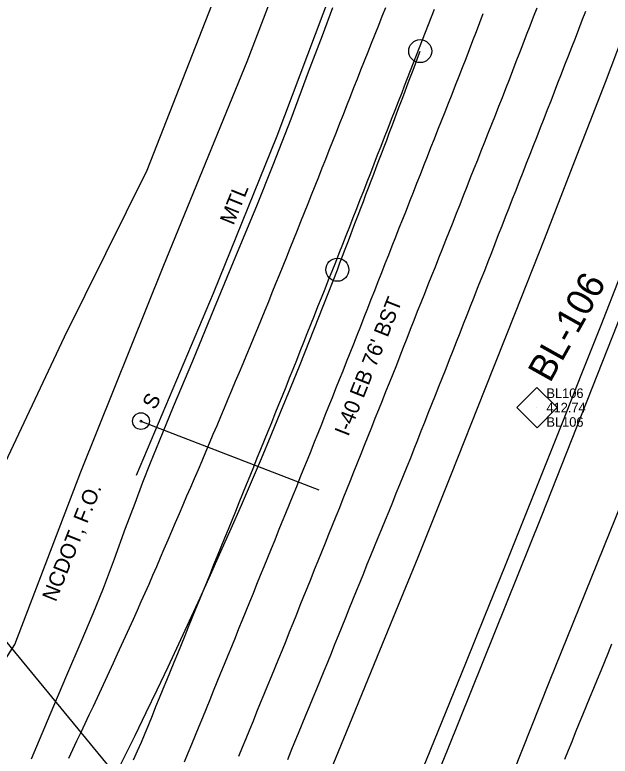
# Model space of a CAD drawing. Extents: x 2074109 to 2077820, y 741079 to 746031.
# Drawn here: x 2076087.4 to 2076242.7, y 744709.8 to 744903 of the extents above; entities that cross this region are included whole.
import ezdxf

# ---------------------------------------------------------------- set-up
doc = ezdxf.new("R2010")
doc.units = 0
for name, color, linetype in [('CTL Secondary Horizontal and Vertical CELL', 7, 'Continuous'), ('CTL Secondary Horizontal and Vertical Cogo Comment', 7, 'Continuous'), ('CTL Secondary Horizontal and Vertical Cogo Elevation', 7, 'Continuous'), ('CTL Secondary Horizontal and Vertical Cogo Number', 7, 'Continuous'), ('Exist Guardrail', 7, 'Continuous'), ('Exist Guardrail Cable Guide Rail', 7, 'Continuous'), ('Exist Guardrail Text', 7, 'Continuous'), ('Exist Horizontal Alignment', 7, 'Continuous'), ('Exist Horizontal Alignment Point', 7, 'Continuous'), ('Exist Horizontal Baseline Alignment Station Label', 7, 'Continuous'), ('Exist Other Culture Sign', 7, 'Continuous'), ('Exist Other Culture Sign Text', 7, 'Continuous'), ('Exist Roads EOP', 7, 'Continuous'), ('Exist Roads EOP Text', 7, 'Continuous'), ('Exist Roads EOT', 7, 'Continuous'), ('Exist Structure Minor Pipes RCP 48 Inch', 7, 'Continuous'), ('Exist Utilities Telephone UG FO SUE LOS B', 7, 'Continuous'), ('Exist Utilities Telephone UG FO SUE LOS B Text', 7, 'Continuous'), ('Exist Vegetation Woods Line', 7, 'Continuous')]:
    doc.layers.add(name, color=color, linetype=linetype)

msp = doc.modelspace()

# ---------------------------------------------------------------- linework, layer by layer
at = {"layer": 'CTL Secondary Horizontal and Vertical CELL'}
msp.add_line((2076223.56, 744800.67), (2076223.56, 744800.67), dxfattribs=at)
msp.add_lwpolyline([(2076218.35, 744800.68), (2076223.59, 744805.92), (2076228.84, 744800.67), (2076223.6, 744795.43)], close=True, dxfattribs=at)
at = {"layer": 'Exist Guardrail'}
msp.add_lwpolyline([(2076119.18, 744783.06), (2076139.25, 744830.46), (2076155.82, 744871.54), (2076169.82, 744908.71), (2076176.07, 744924.79)], dxfattribs=at)
at = {"layer": 'Exist Guardrail Cable Guide Rail'}
msp.add_lwpolyline([(2076157.81, 744608.48), (2076182.17, 744667.13), (2076200.46, 744711.79), (2076224.74, 744772.31), (2076248.56, 744832.55), (2076283.35, 744922.09), (2076306.06, 744981.77), (2076321.31, 745022.08)], dxfattribs=at)
at = {"layer": 'Exist Horizontal Alignment'}
for centre, radius, start, end in [((2065746.77, 748969.72), 11283.45, 330.581241, 339.398504), ((2065631.25, 748863.84), 11283.45, 339.089123, 339.398504), ((2074798.58, 745361.18), 1469.76, 306.18995, 339.08912)]:
    msp.add_arc(centre, radius, start, end, dxfattribs=at)
at = {"layer": 'Exist Horizontal Alignment Point'}
for centre in [(2076193.13, 744893.58), (2076171.54, 744836.6)]:
    msp.add_circle(centre, 3, dxfattribs=at)
at = {"layer": 'Exist Other Culture Sign'}
msp.add_line((2076120.32, 744797.15), (2076166.71, 744779.26), dxfattribs=at)
for radius in [2.18, 0.24]:
    msp.add_circle((2076120.32, 744797.15), radius, dxfattribs=at)
at = {"layer": 'Exist Roads EOP'}
for points in [[(2076301.38, 744917.71), (2076290.05, 744888.4), (2076279.13, 744860.68), (2076268.89, 744834.6), (2076259.62, 744810.96), (2076250.46, 744787.8), (2076239.27, 744760.09), (2076226.77, 744729.15), (2076214.82, 744699.23), (2076203.77, 744671.9), (2076194.71, 744649.77), (2076186.11, 744628.98), (2076176.93, 744607.21), (2076166.52, 744582.37), (2076156.08, 744557.21), (2076146.17, 744533.97), (2076137.36, 744513.8), (2076127.55, 744490.96), (2076117.74, 744468.19), (2076107.5, 744444.68), (2076097.57, 744422.1), (2076087.78, 744400.15), (2076077.87, 744377.58), (2076066.3, 744351.92)], [(2076091.77, 744709.09), (2076096.67, 744720.71), (2076100.99, 744730.92), (2076104.7, 744739.65), (2076107.81, 744746.99), (2076110.53, 744753.64), (2076113.42, 744761.25), (2076116.31, 744769.2), (2076118.76, 744775.78), (2076120.84, 744781.21), (2076122.81, 744786.24), (2076125.13, 744791.96), (2076128.84, 744800.92), (2076133.8, 744812.82), (2076139.53, 744826.66), (2076145.52, 744841.15), (2076150.5, 744853.24), (2076154.83, 744863.93), (2076159.45, 744875.92), (2076164.02, 744888.15), (2076167.62, 744897.69), (2076170.39, 744904.94)], [(2076166.6, 744698.31), (2076173.8, 744715.85), (2076180.44, 744732.03), (2076186.21, 744746.02), (2076192.61, 744761.69), (2076201.11, 744782.94), (2076210.1, 744805.6), (2076217.98, 744825.47), (2076225.53, 744844.59), (2076233.49, 744864.97), (2076241.42, 744885.48), (2076248.88, 744905.01)]]:
    msp.add_lwpolyline(points, dxfattribs=at)
at = {"layer": 'Exist Roads EOT'}
for points in [[(2076184.07, 744904.89), (2076183.16, 744902.57), (2076182.23, 744900.25), (2076181.31, 744897.92), (2076180.38, 744895.6), (2076179.46, 744893.28), (2076178.54, 744890.95), (2076177.61, 744888.63), (2076176.69, 744886.31), (2076175.78, 744883.98), (2076174.86, 744881.65), (2076173.94, 744879.33), (2076173.03, 744877), (2076172.11, 744874.68), (2076171.19, 744872.35), (2076170.28, 744870.02), (2076169.35, 744867.7), (2076168.43, 744865.38), (2076167.51, 744863.05), (2076166.59, 744860.73), (2076165.67, 744858.41), (2076164.74, 744856.08), (2076163.82, 744853.76), (2076162.89, 744851.44), (2076161.96, 744849.12), (2076161.04, 744846.8), (2076160.11, 744844.47), (2076159.18, 744842.15), (2076158.24, 744839.84), (2076157.3, 744837.52), (2076156.36, 744835.2), (2076155.42, 744832.89), (2076154.48, 744830.57), (2076153.54, 744828.25), (2076152.59, 744825.94), (2076151.64, 744823.63), (2076150.68, 744821.32), (2076149.73, 744819.01), (2076148.78, 744816.7), (2076147.82, 744814.39), (2076146.86, 744812.08), (2076145.89, 744809.78), (2076144.92, 744807.47), (2076143.96, 744805.16), (2076142.99, 744802.86), (2076142.02, 744800.55), (2076141.05, 744798.25), (2076140.08, 744795.95), (2076139.1, 744793.65), (2076138.13, 744791.34), (2076137.15, 744789.04), (2076136.18, 744786.74), (2076135.2, 744784.44), (2076134.2, 744782.14), (2076133.21, 744779.85), (2076132.22, 744777.55), (2076131.23, 744775.26), (2076130.24, 744772.96), (2076129.25, 744770.67), (2076128.26, 744768.37), (2076127.28, 744766.07), (2076126.3, 744763.77), (2076125.32, 744761.47), (2076124.34, 744759.17), (2076123.36, 744756.87), (2076122.34, 744754.59), (2076121.32, 744752.31), (2076120.31, 744750.02), (2076119.29, 744747.74), (2076118.27, 744745.46), (2076117.26, 744743.17), (2076116.21, 744740.9), (2076115.17, 744738.63), (2076114.12, 744736.36), (2076113.08, 744734.08), (2076112.04, 744731.81), (2076110.99, 744729.54), (2076109.95, 744727.27), (2076108.88, 744725.01), (2076107.81, 744722.75), (2076106.74, 744720.49), (2076105.67, 744718.23), (2076104.6, 744715.97), (2076103.53, 744713.71), (2076102.46, 744711.45), (2076101.39, 744709.19)], [(2076145.82, 744709.8), (2076146.76, 744712.11), (2076147.71, 744714.43), (2076148.67, 744716.74), (2076149.62, 744719.05), (2076150.57, 744721.36), (2076151.52, 744723.67), (2076152.47, 744725.99), (2076153.42, 744728.3), (2076154.37, 744730.61), (2076155.32, 744732.92), (2076156.27, 744735.24), (2076157.22, 744737.55), (2076158.15, 744739.87), (2076159.08, 744742.19), (2076160, 744744.51), (2076160.93, 744746.83), (2076161.86, 744749.15), (2076162.8, 744751.47), (2076163.73, 744753.79), (2076164.66, 744756.11), (2076165.6, 744758.43), (2076166.53, 744760.75), (2076167.47, 744763.07), (2076168.4, 744765.39), (2076169.33, 744767.7), (2076170.27, 744770.02), (2076171.2, 744772.34), (2076172.14, 744774.66), (2076173.06, 744776.98), (2076173.99, 744779.3), (2076174.92, 744781.63), (2076175.85, 744783.95), (2076176.78, 744786.27), (2076177.71, 744788.59), (2076178.63, 744790.91), (2076179.56, 744793.23), (2076180.49, 744795.55), (2076181.42, 744797.87), (2076182.35, 744800.19), (2076183.28, 744802.51), (2076184.21, 744804.83), (2076185.14, 744807.16), (2076186.07, 744809.48), (2076187, 744811.8), (2076187.9, 744814.13), (2076188.81, 744816.46), (2076189.71, 744818.79), (2076190.62, 744821.12), (2076191.54, 744823.44), (2076192.47, 744825.76), (2076193.39, 744828.09), (2076194.31, 744830.41), (2076195.24, 744832.73), (2076196.16, 744835.06), (2076197.09, 744837.38), (2076198.01, 744839.7), (2076198.93, 744842.03), (2076199.86, 744844.35), (2076200.78, 744846.67), (2076201.7, 744849), (2076202.62, 744851.32), (2076203.54, 744853.65), (2076204.46, 744855.97), (2076205.37, 744858.3), (2076206.29, 744860.62), (2076207.21, 744862.95), (2076208.14, 744865.27), (2076209.06, 744867.59), (2076209.98, 744869.92), (2076210.9, 744872.24), (2076211.82, 744874.57), (2076212.74, 744876.89), (2076213.66, 744879.22), (2076214.58, 744881.54), (2076215.5, 744883.87), (2076216.42, 744886.19), (2076217.3, 744888.53), (2076218.19, 744890.86), (2076219.08, 744893.2), (2076219.98, 744895.53), (2076220.89, 744897.86), (2076221.8, 744900.19), (2076222.71, 744902.52), (2076223.62, 744904.85)], [(2076189.08, 744884.54), (2076196.9, 744904.56)], [(2076209.51, 744903.27), (2076208.6, 744900.94), (2076207.7, 744898.61), (2076206.81, 744896.27), (2076205.91, 744893.94), (2076205.02, 744891.6), (2076204.11, 744889.27), (2076203.19, 744886.95), (2076202.28, 744884.62), (2076201.36, 744882.3), (2076200.44, 744879.97), (2076199.52, 744877.65), (2076198.61, 744875.32), (2076197.69, 744872.99), (2076196.77, 744870.67), (2076195.86, 744868.34), (2076194.94, 744866.02), (2076194.02, 744863.69), (2076193.1, 744861.37), (2076192.19, 744859.04), (2076191.27, 744856.71), (2076190.35, 744854.39), (2076189.44, 744852.06), (2076188.52, 744849.74), (2076187.6, 744847.41), (2076186.68, 744845.09), (2076185.77, 744842.76), (2076184.85, 744840.43), (2076183.93, 744838.11), (2076183.02, 744835.78), (2076182.1, 744833.46), (2076181.18, 744831.13), (2076180.27, 744828.81), (2076179.35, 744826.48), (2076178.44, 744824.15), (2076177.53, 744821.82), (2076176.62, 744819.49), (2076175.72, 744817.16), (2076174.79, 744814.84), (2076173.86, 744812.52), (2076172.94, 744810.2), (2076172.01, 744807.88), (2076171.08, 744805.56), (2076170.15, 744803.23), (2076169.22, 744800.91), (2076168.29, 744798.59), (2076167.36, 744796.27), (2076166.44, 744793.95), (2076165.51, 744791.63), (2076164.58, 744789.31), (2076163.65, 744786.99), (2076162.71, 744784.67), (2076161.78, 744782.35), (2076160.84, 744780.03), (2076159.9, 744777.72), (2076158.96, 744775.4), (2076158.02, 744773.09), (2076157.07, 744770.77), (2076156.13, 744768.45), (2076155.19, 744766.14), (2076154.25, 744763.82), (2076153.31, 744761.51), (2076152.36, 744759.19), (2076151.42, 744756.88), (2076150.48, 744754.56), (2076149.54, 744752.24), (2076148.6, 744749.93), (2076147.66, 744747.61), (2076146.73, 744745.29), (2076145.79, 744742.97), (2076144.85, 744740.66), (2076143.9, 744738.34), (2076142.96, 744736.03), (2076142.02, 744733.71), (2076141.07, 744731.4), (2076140.13, 744729.08), (2076139.18, 744726.77), (2076138.24, 744724.45), (2076137.29, 744722.14), (2076136.35, 744719.82), (2076135.41, 744717.51), (2076134.46, 744715.19), (2076133.52, 744712.88), (2076132.57, 744710.57), (2076131.62, 744708.26)], [(2076236.23, 744903.88), (2076235.32, 744901.55), (2076234.42, 744899.22), (2076233.51, 744896.89), (2076232.61, 744894.56), (2076231.7, 744892.23), (2076230.8, 744889.9), (2076229.89, 744887.57), (2076228.98, 744885.24), (2076228.08, 744882.91), (2076227.17, 744880.58), (2076226.26, 744878.25), (2076225.35, 744875.93), (2076224.43, 744873.6), (2076223.52, 744871.27), (2076222.61, 744868.94), (2076221.7, 744866.61), (2076220.79, 744864.29), (2076219.88, 744861.96), (2076218.96, 744859.63), (2076218.05, 744857.3), (2076217.14, 744854.97), (2076216.23, 744852.65), (2076215.32, 744850.32), (2076214.41, 744847.99), (2076213.5, 744845.66), (2076212.6, 744843.33), (2076211.69, 744841), (2076210.78, 744838.67), (2076209.87, 744836.35), (2076208.95, 744834.02), (2076208.03, 744831.69), (2076207.11, 744829.37), (2076206.2, 744827.04), (2076205.28, 744824.72), (2076204.36, 744822.39), (2076203.45, 744820.07), (2076202.53, 744817.74), (2076201.61, 744815.42), (2076200.69, 744813.09), (2076199.78, 744810.76), (2076198.85, 744808.44), (2076197.93, 744806.12), (2076197.01, 744803.79), (2076196.09, 744801.47), (2076195.17, 744799.14), (2076194.25, 744796.82), (2076193.33, 744794.49), (2076192.41, 744792.17), (2076191.49, 744789.84), (2076190.57, 744787.52), (2076189.65, 744785.2), (2076188.71, 744782.88), (2076187.77, 744780.56), (2076186.82, 744778.25), (2076185.87, 744775.94), (2076184.92, 744773.62), (2076183.98, 744771.31), (2076183.03, 744769), (2076182.08, 744766.68), (2076181.13, 744764.37), (2076180.19, 744762.06), (2076179.25, 744759.74), (2076178.31, 744757.42), (2076177.37, 744755.11), (2076176.44, 744752.79), (2076175.5, 744750.47), (2076174.56, 744748.15), (2076173.62, 744745.83), (2076172.69, 744743.52), (2076171.75, 744741.2), (2076170.81, 744738.88), (2076169.88, 744736.56), (2076168.94, 744734.25), (2076168, 744731.93), (2076167.05, 744729.62), (2076166.1, 744727.3), (2076165.15, 744724.99), (2076164.2, 744722.68), (2076163.24, 744720.37), (2076162.29, 744718.06), (2076161.34, 744715.75), (2076160.39, 744713.43), (2076159.44, 744711.12), (2076158.49, 744708.81)], [(2076118.41, 744708.89), (2076119.44, 744711.17), (2076120.45, 744713.46), (2076121.39, 744715.77), (2076122.34, 744718.08), (2076123.29, 744720.4), (2076124.23, 744722.71), (2076125.18, 744725.03), (2076126.13, 744727.34), (2076127.07, 744729.65), (2076128.02, 744731.97), (2076128.96, 744734.28), (2076129.91, 744736.6), (2076130.86, 744738.91), (2076131.8, 744741.22), (2076132.75, 744743.54), (2076133.69, 744745.85), (2076134.64, 744748.17), (2076135.58, 744750.48), (2076136.52, 744752.8), (2076137.47, 744755.11), (2076138.41, 744757.43), (2076139.36, 744759.74), (2076140.3, 744762.06), (2076141.24, 744764.37), (2076142.19, 744766.69), (2076143.13, 744769), (2076144.08, 744771.32), (2076145.02, 744773.63), (2076145.96, 744775.95), (2076146.9, 744778.27), (2076147.83, 744780.58), (2076148.77, 744782.9), (2076149.71, 744785.22), (2076150.65, 744787.53), (2076151.59, 744789.85), (2076152.53, 744792.17), (2076153.47, 744794.49), (2076154.41, 744796.8), (2076155.34, 744799.12), (2076156.28, 744801.44), (2076157.22, 744803.75), (2076158.16, 744806.07), (2076159.09, 744808.39), (2076160.01, 744810.72), (2076160.93, 744813.04), (2076161.86, 744815.36), (2076162.78, 744817.69), (2076163.7, 744820.01), (2076164.63, 744822.33), (2076165.55, 744824.65), (2076166.48, 744826.98), (2076167.4, 744829.3), (2076168.32, 744831.62), (2076169.25, 744833.95), (2076170.17, 744836.27), (2076171.1, 744838.59), (2076172.02, 744840.92), (2076172.94, 744843.24), (2076173.87, 744845.56), (2076174.78, 744847.89), (2076175.69, 744850.22), (2076176.59, 744852.55), (2076177.5, 744854.88), (2076178.41, 744857.21), (2076179.32, 744859.54), (2076180.23, 744861.86), (2076181.13, 744864.19), (2076182.04, 744866.52), (2076182.95, 744868.85), (2076183.86, 744871.18), (2076184.77, 744873.51), (2076185.68, 744875.84), (2076186.59, 744878.17), (2076187.5, 744880.49), (2076188.41, 744882.82), (2076189.08, 744884.54)], [(2076230.83, 744709.04), (2076231.78, 744711.35), (2076232.73, 744713.66), (2076233.68, 744715.98), (2076234.62, 744718.29), (2076235.57, 744720.6), (2076236.52, 744722.92), (2076237.47, 744725.23), (2076238.42, 744727.54), (2076239.37, 744729.86), (2076240.32, 744732.17), (2076241.26, 744734.48), (2076242.2, 744736.8), (2076243.14, 744739.12)]]:
    msp.add_lwpolyline(points, dxfattribs=at)
at = {"layer": 'Exist Structure Minor Pipes RCP 48 Inch'}
msp.add_line((2076057.12, 744773.62), (2076166.6, 744640.93), dxfattribs=at)
at = {"layer": 'Exist Utilities Telephone UG FO SUE LOS B'}
msp.add_lwpolyline([(2075937.23, 744341.86), (2075954.9, 744371.47), (2075967.47, 744402.74), (2075973.95, 744427.85), (2075977.39, 744451.86), (2075976.07, 744468.29), (2075977.43, 744509.14), (2075977.11, 744533.46), (2075991.55, 744563.05), (2076030.62, 744642.2), (2076067.73, 744708.03), (2076087.38, 744738.93), (2076104.62, 744783.9), (2076126.25, 744837.76), (2076148.02, 744890.9), (2076167.98, 744943.19), (2076197.47, 745025.67)], dxfattribs=at)
at = {"layer": 'Exist Vegetation Woods Line'}
msp.add_lwpolyline([(2076198.02, 745068.71), (2076197.63, 745067.83), (2076187.37, 745031.7), (2076171.82, 744988.45), (2076156.95, 744953.13), (2076140.48, 744910.01), (2076121.87, 744862.5), (2076100.31, 744819.01), (2076082.73, 744781.89), (2076064.59, 744738.03), (2076046.8, 744700.12), (2076035.25, 744661.7)], dxfattribs=at)

# ---------------------------------------------------------------- texts
at = {"layer": 'CTL Secondary Horizontal and Vertical Cogo Comment'}
msp.add_text('BL106', height=2.5, dxfattribs=at).set_placement((2076226.06, 744795.67))
at = {"layer": 'CTL Secondary Horizontal and Vertical Cogo Elevation'}
msp.add_text('412.74', height=2.5, dxfattribs=at).set_placement((2076226.06, 744799.42))
at = {"layer": 'CTL Secondary Horizontal and Vertical Cogo Number'}
msp.add_text('BL106', height=2.5, dxfattribs=at).set_placement((2076226.06, 744803.17))
at = {"layer": 'Exist Guardrail Text'}
msp.add_text('MTL', height=4, rotation=68.0291, dxfattribs=at).set_placement((2076144.45, 744848.02))
at = {"layer": 'Exist Horizontal Baseline Alignment Station Label'}
msp.add_text('BL-106', height=7, rotation=60.742, dxfattribs=at).set_placement((2076227, 744806.9))
at = {"layer": 'Exist Other Culture Sign Text'}
msp.add_text('S', height=4, rotation=60.742, dxfattribs=at).set_placement((2076123.92, 744799.87))
at = {"layer": 'Exist Roads EOP Text'}
msp.add_text("I-40 EB 76' BST", height=4, rotation=68.3559, dxfattribs=at).set_placement((2076174.38, 744792.96))
at = {"layer": 'Exist Utilities Telephone UG FO SUE LOS B Text'}
msp.add_text('NCDOT, F.O.', height=4, rotation=68.2034, dxfattribs=at).set_placement((2076098.1, 744749.83))

doc.saveas('drawing.dxf')
